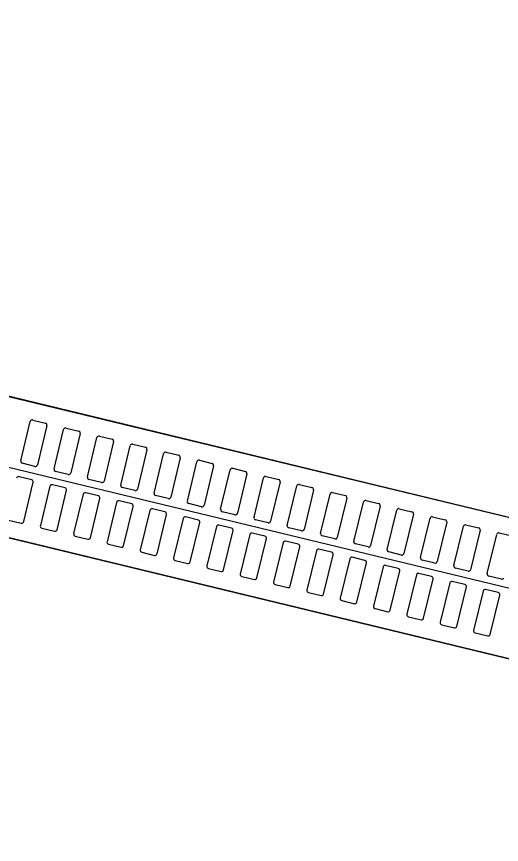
# Model space of a CAD drawing. Extents: x -7483133 to -743169, y -11317770 to -1127091.
# Drawn here: x -747593.796 to -747593.089, y -1131709.113 to -1131707.907 of the extents above; entities that cross this region are included whole.
import ezdxf

# ---------------------------------------------------------------- set-up
doc = ezdxf.new("R2010")
doc.units = 0
for name, color, linetype in [('KOMUNIKACE_UPRAVA', 7, 'Continuous'), ('ODVODNENI', 7, 'Continuous'), ('TRATIVOD', 7, 'Continuous')]:
    doc.layers.add(name, color=color, linetype=linetype)

msp = doc.modelspace()

# ---------------------------------------------------------------- linework, layer by layer
at = {"layer": 'KOMUNIKACE_UPRAVA'}
msp.add_line((-747596.3583, -1131707.8434), (-747592.4278, -1131708.7945), dxfattribs=at)
msp.add_lwpolyline([(-747596.3583, -1131707.8434), (-747596.2796, -1131706.9697), (-747592.3491, -1131707.9208), (-747592.4278, -1131708.7945)], close=True, dxfattribs=at)
for points in [[(-747592.4459, -1131708.9959), (-747596.3764, -1131708.0447), (-747596.8838, -1131713.6747), (-747596.9433, -1131714.6734), (-747593.0433, -1131715.0249), (-747592.9, -1131714.0337), (-747592.4459, -1131708.9959)], [(-747596.3764, -1131708.0447), (-747596.8838, -1131713.6747), (-747596.3764, -1131708.0447), (-747592.4459, -1131708.9959), (-747592.9, -1131714.0337), (-747593.0433, -1131715.0249), (-747596.9433, -1131714.6734), (-747596.8838, -1131713.6747)]]:
    msp.add_lwpolyline(points, dxfattribs=at)
at = {"layer": 'ODVODNENI'}
msp.add_line((-747593.8782, -1131708.4435), (-747592.9062, -1131708.6787), dxfattribs=at)
msp.add_lwpolyline([(-747593.9252, -1131708.6379), (-747592.9533, -1131708.8731), (-747592.9062, -1131708.6787), (-747593.8782, -1131708.4435)], close=True, dxfattribs=at)
for points in [[(-747593.7894, -1131708.5545), (-747593.7756, -1131708.4972)], [(-747593.7719, -1131708.495), (-747593.7535, -1131708.4994)], [(-747593.7513, -1131708.5031), (-747593.7652, -1131708.5604)], [(-747593.7409, -1131708.5663), (-747593.727, -1131708.5089)], [(-747593.7234, -1131708.5067), (-747593.705, -1131708.5112)], [(-747593.7028, -1131708.5148), (-747593.7166, -1131708.5721)], [(-747593.6924, -1131708.578), (-747593.6785, -1131708.5207)], [(-747593.6749, -1131708.5185), (-747593.6564, -1131708.5229)], [(-747593.6542, -1131708.5265), (-747593.6681, -1131708.5839)], [(-747593.6438, -1131708.5898), (-747593.63, -1131708.5324)], [(-747593.6263, -1131708.5302), (-747593.6079, -1131708.5347)], [(-747593.6057, -1131708.5383), (-747593.6196, -1131708.5956)], [(-747593.5953, -1131708.6015), (-747593.5814, -1131708.5442)], [(-747593.5778, -1131708.5419), (-747593.5594, -1131708.5464)], [(-747593.5572, -1131708.55), (-747593.571, -1131708.6074)], [(-747593.7688, -1131708.5626), (-747593.7872, -1131708.5581)], [(-747593.5468, -1131708.6132), (-747593.5329, -1131708.5559)], [(-747593.5293, -1131708.5537), (-747593.5109, -1131708.5582)], [(-747593.5086, -1131708.5618), (-747593.5225, -1131708.6191)], [(-747593.7203, -1131708.5744), (-747593.7387, -1131708.5699)], [(-747593.4983, -1131708.625), (-747593.4844, -1131708.5676)], [(-747593.4808, -1131708.5654), (-747593.4623, -1131708.5699)], [(-747593.4601, -1131708.5735), (-747593.474, -1131708.6309)], [(-747593.7735, -1131708.582), (-747593.7919, -1131708.5776)], [(-747593.7852, -1131708.643), (-747593.7713, -1131708.5857)], [(-747593.6717, -1131708.5861), (-747593.6902, -1131708.5816)], [(-747593.4497, -1131708.6367), (-747593.4358, -1131708.5794)], [(-747593.4322, -1131708.5772), (-747593.4138, -1131708.5816)], [(-747593.4116, -1131708.5853), (-747593.4255, -1131708.6426)], [(-747593.747, -1131708.5915), (-747593.7609, -1131708.6489)], [(-747593.725, -1131708.5938), (-747593.7434, -1131708.5893)], [(-747593.7366, -1131708.6548), (-747593.7228, -1131708.5974)], [(-747593.6232, -1131708.5978), (-747593.6416, -1131708.5934)], [(-747593.4012, -1131708.6485), (-747593.3873, -1131708.5911)], [(-747593.3837, -1131708.5889), (-747593.3653, -1131708.5934)], [(-747593.363, -1131708.597), (-747593.3769, -1131708.6544)], [(-747593.6985, -1131708.6033), (-747593.7124, -1131708.6606)], [(-747593.6764, -1131708.6055), (-747593.6949, -1131708.6011)], [(-747593.6881, -1131708.6665), (-747593.6742, -1131708.6092)], [(-747593.5747, -1131708.6096), (-747593.5931, -1131708.6051)], [(-747593.3527, -1131708.6602), (-747593.3388, -1131708.6029)], [(-747593.3352, -1131708.6007), (-747593.3167, -1131708.6051)], [(-747593.3145, -1131708.6088), (-747593.3284, -1131708.6661)], [(-747593.65, -1131708.615), (-747593.6638, -1131708.6724)], [(-747593.6279, -1131708.6173), (-747593.6463, -1131708.6128)], [(-747593.6396, -1131708.6782), (-747593.6257, -1131708.6209)], [(-747593.5261, -1131708.6213), (-747593.5446, -1131708.6169)], [(-747593.3041, -1131708.672), (-747593.2903, -1131708.6146)], [(-747593.2866, -1131708.6124), (-747593.2682, -1131708.6169)], [(-747593.266, -1131708.6205), (-747593.2799, -1131708.6778)], [(-747593.2381, -1131708.6242), (-747593.2197, -1131708.6286)], [(-747593.6014, -1131708.6268), (-747593.6153, -1131708.6841)], [(-747593.5794, -1131708.629), (-747593.5978, -1131708.6246)], [(-747593.591, -1131708.69), (-747593.5772, -1131708.6326)], [(-747593.5308, -1131708.6408), (-747593.5493, -1131708.6363)], [(-747593.4776, -1131708.6331), (-747593.496, -1131708.6286)], [(-747593.2556, -1131708.6837), (-747593.2417, -1131708.6264)], [(-747593.2175, -1131708.6322), (-747593.2313, -1131708.6896)], [(-747593.1896, -1131708.6359), (-747593.1711, -1131708.6404)], [(-747593.8072, -1131708.6408), (-747593.7888, -1131708.6452)], [(-747593.5529, -1131708.6385), (-747593.5668, -1131708.6959)], [(-747593.5425, -1131708.7017), (-747593.5286, -1131708.6444)], [(-747593.4823, -1131708.6525), (-747593.5007, -1131708.6481)], [(-747593.4291, -1131708.6448), (-747593.4475, -1131708.6404)], [(-747593.2071, -1131708.6955), (-747593.1932, -1131708.6381)], [(-747593.1689, -1131708.644), (-747593.1828, -1131708.7013)], [(-747593.141, -1131708.6476), (-747593.1226, -1131708.6521)], [(-747593.7587, -1131708.6525), (-747593.7403, -1131708.657)], [(-747593.5044, -1131708.6503), (-747593.5182, -1131708.7076)], [(-747593.494, -1131708.7135), (-747593.4801, -1131708.6561)], [(-747593.4338, -1131708.6643), (-747593.4522, -1131708.6598)], [(-747593.3805, -1131708.6566), (-747593.399, -1131708.6521)], [(-747593.1585, -1131708.7072), (-747593.1447, -1131708.6499)], [(-747593.1204, -1131708.6557), (-747593.1343, -1131708.7131)], [(-747593.0925, -1131708.6594), (-747593.0741, -1131708.6638)], [(-747593.7102, -1131708.6643), (-747593.6917, -1131708.6687)], [(-747593.4558, -1131708.662), (-747593.4697, -1131708.7194)], [(-747593.4454, -1131708.7252), (-747593.4316, -1131708.6679)], [(-747593.3853, -1131708.676), (-747593.4037, -1131708.6715)], [(-747593.332, -1131708.6683), (-747593.3505, -1131708.6638)], [(-747593.11, -1131708.7189), (-747593.0961, -1131708.6616)], [(-747593.6616, -1131708.676), (-747593.6432, -1131708.6805)], [(-747593.4073, -1131708.6737), (-747593.4212, -1131708.7311)], [(-747593.3969, -1131708.737), (-747593.383, -1131708.6796)], [(-747593.3367, -1131708.6877), (-747593.3552, -1131708.6833)], [(-747593.2835, -1131708.68), (-747593.3019, -1131708.6756)], [(-747593.6131, -1131708.6877), (-747593.5947, -1131708.6922)], [(-747593.3588, -1131708.6855), (-747593.3727, -1131708.7428)], [(-747593.3484, -1131708.7487), (-747593.3345, -1131708.6914)], [(-747593.2882, -1131708.6995), (-747593.3066, -1131708.695)], [(-747593.235, -1131708.6918), (-747593.2534, -1131708.6873)], [(-747593.5646, -1131708.6995), (-747593.5461, -1131708.7039)], [(-747593.3102, -1131708.6972), (-747593.3241, -1131708.7546)], [(-747593.2999, -1131708.7605), (-747593.286, -1131708.7031)], [(-747593.2397, -1131708.7112), (-747593.2581, -1131708.7068)], [(-747593.1864, -1131708.7035), (-747593.2049, -1131708.6991)], [(-747593.516, -1131708.7112), (-747593.4976, -1131708.7157)], [(-747593.2617, -1131708.709), (-747593.2756, -1131708.7663)], [(-747593.2513, -1131708.7722), (-747593.2375, -1131708.7149)], [(-747593.2132, -1131708.7207), (-747593.2271, -1131708.7781)], [(-747593.1911, -1131708.723), (-747593.2096, -1131708.7185)], [(-747593.1379, -1131708.7153), (-747593.1563, -1131708.7108)], [(-747593.4675, -1131708.723), (-747593.4491, -1131708.7274)], [(-747593.2028, -1131708.7839), (-747593.1889, -1131708.7266)], [(-747593.1647, -1131708.7325), (-747593.1785, -1131708.7898)], [(-747593.1426, -1131708.7347), (-747593.161, -1131708.7303)], [(-747593.0894, -1131708.727), (-747593.1078, -1131708.7226)], [(-747593.419, -1131708.7347), (-747593.4005, -1131708.7392)], [(-747593.1543, -1131708.7957), (-747593.1404, -1131708.7383)], [(-747593.1161, -1131708.7442), (-747593.13, -1131708.8016)], [(-747593.0941, -1131708.7465), (-747593.1125, -1131708.742)], [(-747593.3704, -1131708.7465), (-747593.352, -1131708.7509)], [(-747593.1057, -1131708.8074), (-747593.0919, -1131708.7501)], [(-747593.3219, -1131708.7582), (-747593.3035, -1131708.7627)], [(-747593.2734, -1131708.7699), (-747593.255, -1131708.7744)], [(-747593.2249, -1131708.7817), (-747593.2064, -1131708.7862)], [(-747593.1763, -1131708.7934), (-747593.1579, -1131708.7979)], [(-747593.1278, -1131708.8052), (-747593.1094, -1131708.8096)]]:
    msp.add_lwpolyline(points, dxfattribs=at)
for centre, start, end in [((-747593.7726, -1131708.4979), 76.3961, 166.3961), ((-747593.7542, -1131708.5023), 346.3961, 76.3961), ((-747593.7241, -1131708.5096), 76.3961, 166.3961), ((-747593.7057, -1131708.5141), 346.3961, 76.3961), ((-747593.6756, -1131708.5214), 76.3961, 166.3961), ((-747593.6571, -1131708.5258), 346.3961, 76.3961), ((-747593.627, -1131708.5331), 76.3961, 166.3961), ((-747593.6086, -1131708.5376), 346.3961, 76.3961), ((-747593.5785, -1131708.5449), 76.3961, 166.3961), ((-747593.5601, -1131708.5493), 346.3961, 76.3961), ((-747593.7865, -1131708.5552), 166.3961, 256.3961), ((-747593.7681, -1131708.5597), 256.3961, 346.3961), ((-747593.53, -1131708.5566), 76.3961, 166.3961), ((-747593.5116, -1131708.5611), 346.3961, 76.3961), ((-747593.738, -1131708.567), 166.3961, 256.3961), ((-747593.7196, -1131708.5714), 256.3961, 346.3961), ((-747593.4815, -1131708.5684), 76.3961, 166.3961), ((-747593.463, -1131708.5728), 346.3961, 76.3961), ((-747593.7926, -1131708.5805), 76.3961, 166.3961), ((-747593.7742, -1131708.585), 346.3961, 76.3961), ((-747593.6895, -1131708.5787), 166.3961, 256.3961), ((-747593.671, -1131708.5832), 256.3961, 346.3961), ((-747593.4329, -1131708.5801), 76.3961, 166.3961), ((-747593.4145, -1131708.5846), 346.3961, 76.3961), ((-747593.7441, -1131708.5922), 76.3961, 166.3961), ((-747593.7257, -1131708.5967), 346.3961, 76.3961), ((-747593.6409, -1131708.5905), 166.3961, 256.3961), ((-747593.6225, -1131708.5949), 256.3961, 346.3961), ((-747593.3844, -1131708.5918), 76.3961, 166.3961), ((-747593.366, -1131708.5963), 346.3961, 76.3961), ((-747593.6956, -1131708.604), 76.3961, 166.3961), ((-747593.6771, -1131708.6085), 346.3961, 76.3961), ((-747593.5924, -1131708.6022), 166.3961, 256.3961), ((-747593.574, -1131708.6067), 256.3961, 346.3961), ((-747593.3359, -1131708.6036), 76.3961, 166.3961), ((-747593.3174, -1131708.608), 346.3961, 76.3961), ((-747593.647, -1131708.6157), 76.3961, 166.3961), ((-747593.6286, -1131708.6202), 346.3961, 76.3961), ((-747593.5439, -1131708.614), 166.3961, 256.3961), ((-747593.5254, -1131708.6184), 256.3961, 346.3961), ((-747593.2873, -1131708.6153), 76.3961, 166.3961), ((-747593.2689, -1131708.6198), 346.3961, 76.3961), ((-747593.2388, -1131708.6271), 76.3961, 166.3961), ((-747593.5985, -1131708.6275), 76.3961, 166.3961), ((-747593.5801, -1131708.6319), 346.3961, 76.3961), ((-747593.55, -1131708.6392), 76.3961, 166.3961), ((-747593.4953, -1131708.6257), 166.3961, 256.3961), ((-747593.4769, -1131708.6302), 256.3961, 346.3961), ((-747593.2204, -1131708.6315), 346.3961, 76.3961), ((-747593.1903, -1131708.6388), 76.3961, 166.3961), ((-747593.7881, -1131708.6423), 256.3961, 346.3961), ((-747593.5315, -1131708.6437), 346.3961, 76.3961), ((-747593.5015, -1131708.651), 76.3961, 166.3961), ((-747593.4468, -1131708.6374), 166.3961, 256.3961), ((-747593.4284, -1131708.6419), 256.3961, 346.3961), ((-747593.1718, -1131708.6433), 346.3961, 76.3961), ((-747593.1417, -1131708.6506), 76.3961, 166.3961), ((-747593.758, -1131708.6496), 166.3961, 256.3961), ((-747593.7395, -1131708.6541), 256.3961, 346.3961), ((-747593.483, -1131708.6554), 346.3961, 76.3961), ((-747593.4529, -1131708.6627), 76.3961, 166.3961), ((-747593.3983, -1131708.6492), 166.3961, 256.3961), ((-747593.3798, -1131708.6536), 256.3961, 346.3961), ((-747593.3497, -1131708.6609), 166.3961, 256.3961), ((-747593.1233, -1131708.655), 346.3961, 76.3961), ((-747593.0932, -1131708.6623), 76.3961, 166.3961), ((-747593.7094, -1131708.6613), 166.3961, 256.3961), ((-747593.691, -1131708.6658), 256.3961, 346.3961), ((-747593.6609, -1131708.6731), 166.3961, 256.3961), ((-747593.4345, -1131708.6672), 346.3961, 76.3961), ((-747593.4044, -1131708.6745), 76.3961, 166.3961), ((-747593.3313, -1131708.6654), 256.3961, 346.3961), ((-747593.3012, -1131708.6727), 166.3961, 256.3961), ((-747593.6425, -1131708.6775), 256.3961, 346.3961), ((-747593.6124, -1131708.6848), 166.3961, 256.3961), ((-747593.386, -1131708.6789), 346.3961, 76.3961), ((-747593.3559, -1131708.6862), 76.3961, 166.3961), ((-747593.2828, -1131708.6771), 256.3961, 346.3961), ((-747593.2527, -1131708.6844), 166.3961, 256.3961), ((-747593.594, -1131708.6893), 256.3961, 346.3961), ((-747593.5639, -1131708.6966), 166.3961, 256.3961), ((-747593.3374, -1131708.6907), 346.3961, 76.3961), ((-747593.3073, -1131708.6979), 76.3961, 166.3961), ((-747593.2343, -1131708.6889), 256.3961, 346.3961), ((-747593.2042, -1131708.6962), 166.3961, 256.3961), ((-747593.5454, -1131708.701), 256.3961, 346.3961), ((-747593.5153, -1131708.7083), 166.3961, 256.3961), ((-747593.2889, -1131708.7024), 346.3961, 76.3961), ((-747593.2588, -1131708.7097), 76.3961, 166.3961), ((-747593.1857, -1131708.7006), 256.3961, 346.3961), ((-747593.1556, -1131708.7079), 166.3961, 256.3961), ((-747593.4969, -1131708.7128), 256.3961, 346.3961), ((-747593.4668, -1131708.7201), 166.3961, 256.3961), ((-747593.2404, -1131708.7141), 346.3961, 76.3961), ((-747593.2103, -1131708.7214), 76.3961, 166.3961), ((-747593.1372, -1131708.7124), 256.3961, 346.3961), ((-747593.1071, -1131708.7196), 166.3961, 256.3961), ((-747593.4484, -1131708.7245), 256.3961, 346.3961), ((-747593.4183, -1131708.7318), 166.3961, 256.3961), ((-747593.1918, -1131708.7259), 346.3961, 76.3961), ((-747593.1617, -1131708.7332), 76.3961, 166.3961), ((-747593.0887, -1131708.7241), 256.3961, 346.3961), ((-747593.3998, -1131708.7363), 256.3961, 346.3961), ((-747593.3697, -1131708.7435), 166.3961, 256.3961), ((-747593.1433, -1131708.7376), 346.3961, 76.3961), ((-747593.1132, -1131708.7449), 76.3961, 166.3961), ((-747593.3513, -1131708.748), 256.3961, 346.3961), ((-747593.3212, -1131708.7553), 166.3961, 256.3961), ((-747593.0948, -1131708.7494), 346.3961, 76.3961), ((-747593.3028, -1131708.7597), 256.3961, 346.3961), ((-747593.2727, -1131708.767), 166.3961, 256.3961), ((-747593.2542, -1131708.7715), 256.3961, 346.3961), ((-747593.2241, -1131708.7788), 166.3961, 256.3961), ((-747593.2057, -1131708.7832), 256.3961, 346.3961), ((-747593.1756, -1131708.7905), 166.3961, 256.3961), ((-747593.1572, -1131708.795), 256.3961, 346.3961), ((-747593.1271, -1131708.8023), 166.3961, 256.3961), ((-747593.1087, -1131708.8067), 256.3961, 346.3961)]:
    msp.add_arc(centre, 0.003, start, end, dxfattribs=at)
at = {"layer": 'TRATIVOD'}
msp.add_lwpolyline([(-747602.1242, -1131706.5509), (-747591.4718, -1131709.1288), (-747579.5751, -1131712.0077), (-747571.7849, -1131715.2875)], dxfattribs=at)

doc.saveas('drawing.dxf')
